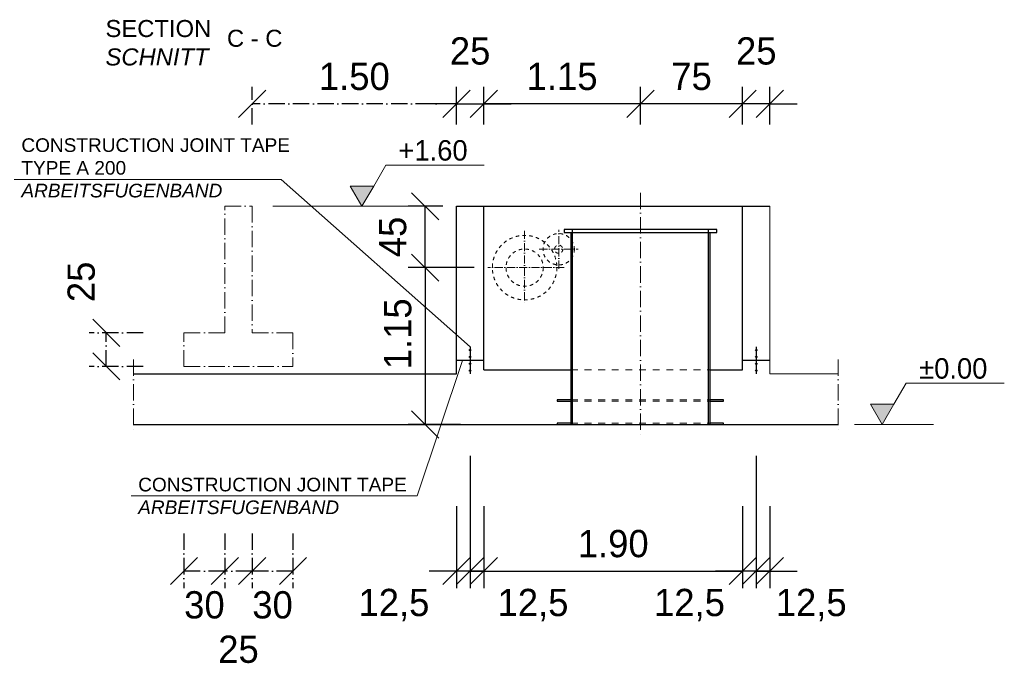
# Model space of a CAD drawing. Header units: millimetres. Extents: x -3395 to 5934498, y -177084 to 63013.
# Tile 600 of 652: x 250900 to 258126, y 26270 to 31022. Entities that reach past the tile are written whole.
import ezdxf

# ---------------------------------------------------------------- set-up
doc = ezdxf.new("R2010")
doc.units = ezdxf.units.MM
doc.linetypes.add('ACAD_ISO10W100', pattern=[18, 12, -3, 0, -3])
doc.linetypes.add('JIS_02_1.0', pattern=[2, 1, -1])
doc.layers.add('Bemaßung', color=7, linetype='Continuous', lineweight=9)
doc.layers.add('Beschriftung', color=7, linetype='Continuous', lineweight=9)
doc.styles.add('LBB3.5M1000', font='isocp.shx', dxfattribs={"height": 3.5})
doc.dimstyles.new('DIN', dxfattribs={"dimtxt": 2.5, "dimasz": 2.5, "dimexe": 1.25, "dimexo": 0.625, "dimtad": 1, "dimtih": 1, "dimdec": 4, "dimdsep": 46, "dimlunit": 6, "dimtxsty": 'Standard', "dimcen": 2.5, "dimadec": 0, "dimazin": 0, "dimtfac": 1, "dimtdec": 4, "dimtmove": 0, "dimatfit": 3, "dimfxl": 0, "dimtvp": 1, "dimtolj": 1, "dimtzin": 0, "dimarcsym": 0})

# ---------------------------------------------------------------- blocks, each defined once
blk = doc.blocks.new('_Oblique')
at = {"color": 0, "linetype": 'ByBlock', "lineweight": -2}
blk.add_line((-0.5, -0.5), (0.5, 0.5), dxfattribs=at)
blk = doc.blocks.new('*D350')
at = {"layer": 'Bemaßung', "color": 0, "lineweight": -2, "transparency": 16777216}
for p, q in [((254005.5, 29652.5), (253750, 29652.5)), ((253875, 29202.5), (253875, 29652.5)), ((254235.3, 29202.5), (253750, 29202.5))]:
    blk.add_line(p, q, dxfattribs=at)
at = {"layer": 'DEFPOINTS', "color": 0, "transparency": 16777216}
for p in [(253875, 29652.5), (254105.5, 29652.5), (254335.3, 29202.5)]:
    blk.add_point(p, dxfattribs=at)
at = {"layer": 'Bemaßung', "color": 0, "lineweight": -2, "transparency": 16777216, "xscale": 200, "yscale": 200, "zscale": 200}
for p, rotation in [((253875, 29652.5), 90), ((253875, 29202.5), 270)]:
    blk.add_blockref('_Oblique', p, dxfattribs=dict(at, rotation=rotation))
at = {"layer": 'Bemaßung', "color": 0, "transparency": 16777216, "insert": (253637.8, 29427.5), "char_height": 200, "attachment_point": 5, "rotation": 90}
blk.add_mtext('\\A1;45', dxfattribs=at)
blk = doc.blocks.new('*D351')
at = {"layer": 'Bemaßung', "color": 0, "lineweight": -2, "transparency": 16777216}
for p, q in [((256205.5, 30252.5), (256205.5, 30529.5)), ((256405.5, 30252.5), (256405.5, 30529.5)), ((256205.5, 30404.5), (256005.5, 30404.5)), ((256405.5, 30404.5), (256205.5, 30404.5)), ((256405.5, 30404.5), (256605.5, 30404.5))]:
    blk.add_line(p, q, dxfattribs=at)
at = {"layer": 'DEFPOINTS', "color": 0, "transparency": 16777216}
for p in [(256205.5, 30404.5), (256205.5, 29652.5), (256405.5, 29652.5)]:
    blk.add_point(p, dxfattribs=at)
at = {"layer": 'Bemaßung', "color": 0, "lineweight": -2, "transparency": 16777216, "xscale": 200, "yscale": 200, "zscale": 200}
blk.add_blockref('_Oblique', (256205.5, 30404.5), dxfattribs=at)
at = {"layer": 'Bemaßung', "color": 0, "lineweight": -2, "transparency": 16777216, "xscale": 200, "yscale": 200, "zscale": 200, "rotation": 180}
blk.add_blockref('_Oblique', (256405.5, 30404.5), dxfattribs=at)
at = {"layer": 'Bemaßung', "color": 0, "transparency": 16777216, "insert": (256305.5, 30791.1), "char_height": 200, "attachment_point": 5}
blk.add_mtext('\\A1;25', dxfattribs=at)
blk = doc.blocks.new('*D352')
at = {"layer": 'Bemaßung', "color": 0, "lineweight": -2, "transparency": 16777216}
for p, q in [((255455.5, 30252.5), (255455.5, 30529.5)), ((256205.5, 30252.5), (256205.5, 30529.5)), ((256205.5, 30404.5), (255455.5, 30404.5))]:
    blk.add_line(p, q, dxfattribs=at)
at = {"layer": 'DEFPOINTS', "color": 0, "transparency": 16777216}
for p in [(255455.5, 30404.5), (255455.5, 29652.5), (256205.5, 29652.5)]:
    blk.add_point(p, dxfattribs=at)
at = {"layer": 'Bemaßung', "color": 0, "lineweight": -2, "transparency": 16777216, "xscale": 200, "yscale": 200, "zscale": 200, "rotation": 180}
blk.add_blockref('_Oblique', (255455.5, 30404.5), dxfattribs=at)
at = {"layer": 'Bemaßung', "color": 0, "lineweight": -2, "transparency": 16777216, "xscale": 200, "yscale": 200, "zscale": 200}
blk.add_blockref('_Oblique', (256205.5, 30404.5), dxfattribs=at)
at = {"layer": 'Bemaßung', "color": 0, "transparency": 16777216, "insert": (255830.5, 30604.5), "char_height": 200, "attachment_point": 5}
blk.add_mtext('\\A1;75', dxfattribs=at)
blk = doc.blocks.new('*D353')
at = {"layer": 'Bemaßung', "color": 0, "lineweight": -2, "transparency": 16777216}
for p, q in [((254105.5, 30252.5), (254105.5, 30529.5)), ((254305.5, 30252.5), (254305.5, 30529.5)), ((254105.5, 30404.5), (253905.5, 30404.5)), ((254105.5, 30404.5), (254305.5, 30404.5)), ((254305.5, 30404.5), (254505.5, 30404.5))]:
    blk.add_line(p, q, dxfattribs=at)
at = {"layer": 'DEFPOINTS', "color": 0, "transparency": 16777216}
for p in [(254305.5, 30404.5), (254105.5, 29652.5), (254305.5, 29652.5)]:
    blk.add_point(p, dxfattribs=at)
at = {"layer": 'Bemaßung', "color": 0, "lineweight": -2, "transparency": 16777216, "xscale": 200, "yscale": 200, "zscale": 200}
blk.add_blockref('_Oblique', (254105.5, 30404.5), dxfattribs=at)
at = {"layer": 'Bemaßung', "color": 0, "lineweight": -2, "transparency": 16777216, "xscale": 200, "yscale": 200, "zscale": 200, "rotation": 180}
blk.add_blockref('_Oblique', (254305.5, 30404.5), dxfattribs=at)
at = {"layer": 'Bemaßung', "color": 0, "transparency": 16777216, "insert": (254205.5, 30791.1), "char_height": 200, "attachment_point": 5}
blk.add_mtext('\\A1;25', dxfattribs=at)
blk = doc.blocks.new('*D354')
at = {"layer": 'Bemaßung', "color": 0, "lineweight": -2, "transparency": 16777216}
for p, q in [((254305.5, 30252.5), (254305.5, 30529.5)), ((255455.5, 30252.5), (255455.5, 30529.5)), ((255455.5, 30404.5), (254305.5, 30404.5))]:
    blk.add_line(p, q, dxfattribs=at)
at = {"layer": 'DEFPOINTS', "color": 0, "transparency": 16777216}
for p in [(254305.5, 30404.5), (254305.5, 29652.5), (255455.5, 29652.5)]:
    blk.add_point(p, dxfattribs=at)
at = {"layer": 'Bemaßung', "color": 0, "lineweight": -2, "transparency": 16777216, "xscale": 200, "yscale": 200, "zscale": 200, "rotation": 180}
blk.add_blockref('_Oblique', (254305.5, 30404.5), dxfattribs=at)
at = {"layer": 'Bemaßung', "color": 0, "lineweight": -2, "transparency": 16777216, "xscale": 200, "yscale": 200, "zscale": 200}
blk.add_blockref('_Oblique', (255455.5, 30404.5), dxfattribs=at)
at = {"layer": 'Bemaßung', "color": 0, "transparency": 16777216, "insert": (254880.5, 30604.5), "char_height": 200, "attachment_point": 5}
blk.add_mtext('\\A1;1.15', dxfattribs=at)
blk = doc.blocks.new('*D355')
at = {"layer": 'Bemaßung', "color": 0, "lineweight": -2, "transparency": 16777216}
for p, q in [((254135.3, 29202.5), (253750, 29202.5)), ((253875, 29202.5), (253875, 28052.5)), ((254135.3, 28052.5), (253750, 28052.5))]:
    blk.add_line(p, q, dxfattribs=at)
at = {"layer": 'DEFPOINTS', "color": 0, "transparency": 16777216}
for p in [(254335.3, 29202.5), (253875, 28052.5), (254335.3, 28052.5)]:
    blk.add_point(p, dxfattribs=at)
at = {"layer": 'Bemaßung', "color": 0, "lineweight": -2, "transparency": 16777216, "xscale": 200, "yscale": 200, "zscale": 200}
for p, rotation in [((253875, 29202.5), 90), ((253875, 28052.5), 270)]:
    blk.add_blockref('_Oblique', p, dxfattribs=dict(at, rotation=rotation))
at = {"layer": 'Bemaßung', "color": 0, "transparency": 16777216, "insert": (253675, 28716.8), "char_height": 200, "attachment_point": 5, "rotation": 90}
blk.add_mtext('\\A1;1.15', dxfattribs=at)
blk = doc.blocks.new('*D356')
at = {"layer": 'Bemaßung', "color": 0, "lineweight": -2, "transparency": 16777216}
for p, q in [((256305.5, 27822.2), (256305.5, 26851.6)), ((256405.5, 27452.5), (256405.5, 26851.6)), ((256305.5, 26976.6), (256105.5, 26976.6)), ((256405.5, 26976.6), (256305.5, 26976.6)), ((256405.5, 26976.6), (256605.5, 26976.6))]:
    blk.add_line(p, q, dxfattribs=at)
at = {"layer": 'DEFPOINTS', "color": 0, "transparency": 16777216}
for p in [(256305.5, 28422.2), (256405.5, 28052.5), (256305.5, 26976.6)]:
    blk.add_point(p, dxfattribs=at)
at = {"layer": 'Bemaßung', "color": 0, "lineweight": -2, "transparency": 16777216, "xscale": 200, "yscale": 200, "zscale": 200}
blk.add_blockref('_Oblique', (256305.5, 26976.6), dxfattribs=at)
at = {"layer": 'Bemaßung', "color": 0, "lineweight": -2, "transparency": 16777216, "xscale": 200, "yscale": 200, "zscale": 200, "rotation": 180}
blk.add_blockref('_Oblique', (256405.5, 26976.6), dxfattribs=at)
at = {"layer": 'Bemaßung', "color": 0, "transparency": 16777216, "insert": (256708.6, 26727.3), "char_height": 200, "attachment_point": 5}
blk.add_mtext('\\A1;12,5', dxfattribs=at)
blk = doc.blocks.new('*D357')
at = {"layer": 'Bemaßung', "color": 0, "lineweight": -2, "transparency": 16777216}
for p, q in [((256305.5, 27822.2), (256305.5, 26851.6)), ((256205.5, 27452.5), (256205.5, 26851.6)), ((256205.5, 26976.6), (256005.5, 26976.6)), ((256305.5, 26976.6), (256205.5, 26976.6)), ((256305.5, 26976.6), (256505.5, 26976.6))]:
    blk.add_line(p, q, dxfattribs=at)
at = {"layer": 'DEFPOINTS', "color": 0, "transparency": 16777216}
for p in [(256305.5, 28422.2), (256205.5, 28052.5), (256205.5, 26976.6)]:
    blk.add_point(p, dxfattribs=at)
at = {"layer": 'Bemaßung', "color": 0, "lineweight": -2, "transparency": 16777216, "xscale": 200, "yscale": 200, "zscale": 200}
blk.add_blockref('_Oblique', (256205.5, 26976.6), dxfattribs=at)
at = {"layer": 'Bemaßung', "color": 0, "lineweight": -2, "transparency": 16777216, "xscale": 200, "yscale": 200, "zscale": 200, "rotation": 180}
blk.add_blockref('_Oblique', (256305.5, 26976.6), dxfattribs=at)
at = {"layer": 'Bemaßung', "color": 0, "transparency": 16777216, "insert": (255815.4, 26727.3), "char_height": 200, "attachment_point": 5}
blk.add_mtext('\\A1;12,5', dxfattribs=at)
blk = doc.blocks.new('*D358')
at = {"layer": 'Bemaßung', "color": 0, "lineweight": -2, "transparency": 16777216}
for p, q in [((254205.5, 27822.2), (254205.5, 26851.6)), ((254305.5, 27452.5), (254305.5, 26851.6)), ((254205.5, 26976.6), (254005.5, 26976.6)), ((254305.5, 26976.6), (254205.5, 26976.6)), ((254305.5, 26976.6), (254505.5, 26976.6))]:
    blk.add_line(p, q, dxfattribs=at)
at = {"layer": 'DEFPOINTS', "color": 0, "transparency": 16777216}
for p in [(254205.5, 28422.2), (254305.5, 28052.5), (254205.5, 26976.6)]:
    blk.add_point(p, dxfattribs=at)
at = {"layer": 'Bemaßung', "color": 0, "lineweight": -2, "transparency": 16777216, "xscale": 200, "yscale": 200, "zscale": 200}
blk.add_blockref('_Oblique', (254205.5, 26976.6), dxfattribs=at)
at = {"layer": 'Bemaßung', "color": 0, "lineweight": -2, "transparency": 16777216, "xscale": 200, "yscale": 200, "zscale": 200, "rotation": 180}
blk.add_blockref('_Oblique', (254305.5, 26976.6), dxfattribs=at)
at = {"layer": 'Bemaßung', "color": 0, "transparency": 16777216, "insert": (254667, 26727.3), "char_height": 200, "attachment_point": 5}
blk.add_mtext('\\A1;12,5', dxfattribs=at)
blk = doc.blocks.new('*D359')
at = {"layer": 'Bemaßung', "color": 0, "lineweight": -2, "transparency": 16777216}
for p, q in [((254205.5, 27822.2), (254205.5, 26851.6)), ((254105.5, 27452.5), (254105.5, 26851.6)), ((254105.5, 26976.6), (253905.5, 26976.6)), ((254205.5, 26976.6), (254105.5, 26976.6)), ((254205.5, 26976.6), (254405.5, 26976.6))]:
    blk.add_line(p, q, dxfattribs=at)
at = {"layer": 'DEFPOINTS', "color": 0, "transparency": 16777216}
for p in [(254205.5, 28422.2), (254105.5, 28052.5), (254105.5, 26976.6)]:
    blk.add_point(p, dxfattribs=at)
at = {"layer": 'Bemaßung', "color": 0, "lineweight": -2, "transparency": 16777216, "xscale": 200, "yscale": 200, "zscale": 200}
blk.add_blockref('_Oblique', (254105.5, 26976.6), dxfattribs=at)
at = {"layer": 'Bemaßung', "color": 0, "lineweight": -2, "transparency": 16777216, "xscale": 200, "yscale": 200, "zscale": 200, "rotation": 180}
blk.add_blockref('_Oblique', (254205.5, 26976.6), dxfattribs=at)
at = {"layer": 'Bemaßung', "color": 0, "transparency": 16777216, "insert": (253646.3, 26727.3), "char_height": 200, "attachment_point": 5}
blk.add_mtext('\\A1;12,5', dxfattribs=at)
blk = doc.blocks.new('*D360')
at = {"layer": 'Bemaßung', "color": 0, "lineweight": -2, "transparency": 16777216}
for p, q in [((254305.5, 27452.5), (254305.5, 26851.6)), ((256205.5, 27452.5), (256205.5, 26851.6)), ((254305.5, 26976.6), (256205.5, 26976.6))]:
    blk.add_line(p, q, dxfattribs=at)
at = {"layer": 'DEFPOINTS', "color": 0, "transparency": 16777216}
for p in [(254305.5, 28052.5), (256205.5, 28052.5), (256205.5, 26976.6)]:
    blk.add_point(p, dxfattribs=at)
at = {"layer": 'Bemaßung', "color": 0, "lineweight": -2, "transparency": 16777216, "xscale": 200, "yscale": 200, "zscale": 200, "rotation": 180}
blk.add_blockref('_Oblique', (254305.5, 26976.6), dxfattribs=at)
at = {"layer": 'Bemaßung', "color": 0, "lineweight": -2, "transparency": 16777216, "xscale": 200, "yscale": 200, "zscale": 200}
blk.add_blockref('_Oblique', (256205.5, 26976.6), dxfattribs=at)
at = {"layer": 'Bemaßung', "color": 0, "transparency": 16777216, "insert": (255255.5, 27176.6), "char_height": 200, "attachment_point": 5}
blk.add_mtext('\\A1;1.90', dxfattribs=at)
blk = doc.blocks.new('*D361')
at = {"color": 0, "linetype": 'ACAD_ISO10W100', "lineweight": -2, "ltscale": 10, "transparency": 16777216}
for p, q in [((252605.5, 30252.5), (252605.5, 30529.5)), ((254105.5, 30252.5), (254105.5, 30529.5)), ((254105.5, 30404.5), (252605.5, 30404.5))]:
    blk.add_line(p, q, dxfattribs=at)
at = {"layer": 'DEFPOINTS', "color": 0, "linetype": 'ACAD_ISO10W100', "ltscale": 10, "transparency": 16777216}
for p in [(252605.5, 30404.5), (252605.5, 29652.5), (254105.5, 29652.5)]:
    blk.add_point(p, dxfattribs=at)
at = {"color": 0, "linetype": 'ACAD_ISO10W100', "lineweight": -2, "ltscale": 10, "transparency": 16777216, "xscale": 200, "yscale": 200, "zscale": 200, "rotation": 180}
blk.add_blockref('_Oblique', (252605.5, 30404.5), dxfattribs=at)
at = {"color": 0, "linetype": 'ACAD_ISO10W100', "lineweight": -2, "ltscale": 10, "transparency": 16777216, "xscale": 200, "yscale": 200, "zscale": 200}
blk.add_blockref('_Oblique', (254105.5, 30404.5), dxfattribs=at)
at = {"color": 0, "linetype": 'ACAD_ISO10W100', "lineweight": 9, "ltscale": 10, "transparency": 16777216, "insert": (253355.5, 30604.5), "char_height": 200, "attachment_point": 5}
blk.add_mtext('\\A1;1.50', dxfattribs=at)
blk = doc.blocks.new('*D362')
at = {"color": 0, "linetype": 'ACAD_ISO10W100', "lineweight": -2, "ltscale": 10, "transparency": 16777216}
for p, q in [((252605.5, 27252.5), (252605.5, 26851.6)), ((252905.5, 27252.5), (252905.5, 26851.6)), ((252905.5, 26976.6), (252605.5, 26976.6))]:
    blk.add_line(p, q, dxfattribs=at)
at = {"layer": 'DEFPOINTS', "color": 0, "linetype": 'ACAD_ISO10W100', "ltscale": 10, "transparency": 16777216}
for p in [(252605.5, 28052.5), (252905.5, 28052.5), (252605.5, 26976.6)]:
    blk.add_point(p, dxfattribs=at)
at = {"color": 0, "linetype": 'ACAD_ISO10W100', "lineweight": -2, "ltscale": 10, "transparency": 16777216, "xscale": 200, "yscale": 200, "zscale": 200, "rotation": 180}
blk.add_blockref('_Oblique', (252605.5, 26976.6), dxfattribs=at)
at = {"color": 0, "linetype": 'ACAD_ISO10W100', "lineweight": -2, "ltscale": 10, "transparency": 16777216, "xscale": 200, "yscale": 200, "zscale": 200}
blk.add_blockref('_Oblique', (252905.5, 26976.6), dxfattribs=at)
at = {"color": 0, "linetype": 'ACAD_ISO10W100', "lineweight": 9, "ltscale": 10, "transparency": 16777216, "insert": (252755.5, 26727.3), "char_height": 200, "attachment_point": 5}
blk.add_mtext('\\A1;30', dxfattribs=at)
blk = doc.blocks.new('*D363')
at = {"color": 0, "linetype": 'ACAD_ISO10W100', "lineweight": -2, "ltscale": 10, "transparency": 16777216}
for p, q in [((252105.5, 27252.5), (252105.5, 26851.6)), ((252405.5, 27252.5), (252405.5, 26851.6)), ((252405.5, 26976.6), (252105.5, 26976.6))]:
    blk.add_line(p, q, dxfattribs=at)
at = {"layer": 'DEFPOINTS', "color": 0, "linetype": 'ACAD_ISO10W100', "ltscale": 10, "transparency": 16777216}
for p in [(252105.5, 28052.5), (252405.5, 28052.5), (252105.5, 26976.6)]:
    blk.add_point(p, dxfattribs=at)
at = {"color": 0, "linetype": 'ACAD_ISO10W100', "lineweight": -2, "ltscale": 10, "transparency": 16777216, "xscale": 200, "yscale": 200, "zscale": 200, "rotation": 180}
blk.add_blockref('_Oblique', (252105.5, 26976.6), dxfattribs=at)
at = {"color": 0, "linetype": 'ACAD_ISO10W100', "lineweight": -2, "ltscale": 10, "transparency": 16777216, "xscale": 200, "yscale": 200, "zscale": 200}
blk.add_blockref('_Oblique', (252405.5, 26976.6), dxfattribs=at)
at = {"color": 0, "linetype": 'ACAD_ISO10W100', "lineweight": 9, "ltscale": 10, "transparency": 16777216, "insert": (252255.5, 26727.3), "char_height": 200, "attachment_point": 5}
blk.add_mtext('\\A1;30', dxfattribs=at)
blk = doc.blocks.new('*D364')
at = {"color": 0, "linetype": 'ACAD_ISO10W100', "lineweight": -2, "ltscale": 10, "transparency": 16777216}
for p, q in [((252405.5, 27252.5), (252405.5, 26851.6)), ((252605.5, 27252.5), (252605.5, 26851.6)), ((252605.5, 26976.6), (252405.5, 26976.6))]:
    blk.add_line(p, q, dxfattribs=at)
at = {"layer": 'DEFPOINTS', "color": 0, "linetype": 'ACAD_ISO10W100', "ltscale": 10, "transparency": 16777216}
for p in [(252405.5, 28052.5), (252605.5, 28052.5), (252405.5, 26976.6)]:
    blk.add_point(p, dxfattribs=at)
at = {"color": 0, "linetype": 'ACAD_ISO10W100', "lineweight": -2, "ltscale": 10, "transparency": 16777216, "xscale": 200, "yscale": 200, "zscale": 200, "rotation": 180}
blk.add_blockref('_Oblique', (252405.5, 26976.6), dxfattribs=at)
at = {"color": 0, "linetype": 'ACAD_ISO10W100', "lineweight": -2, "ltscale": 10, "transparency": 16777216, "xscale": 200, "yscale": 200, "zscale": 200}
blk.add_blockref('_Oblique', (252605.5, 26976.6), dxfattribs=at)
at = {"color": 0, "linetype": 'ACAD_ISO10W100', "lineweight": 9, "ltscale": 10, "transparency": 16777216, "insert": (252505.5, 26401.6), "char_height": 200, "attachment_point": 5}
blk.add_mtext('\\A1;25', dxfattribs=at)
blk = doc.blocks.new('*D365')
at = {"color": 0, "linetype": 'ACAD_ISO10W100', "lineweight": -2, "ltscale": 10, "transparency": 16777216}
for p, q in [((251805.5, 28723.6), (251410.4, 28723.6)), ((251535.4, 28478.2), (251535.4, 28723.6)), ((251805.5, 28478.2), (251410.4, 28478.2))]:
    blk.add_line(p, q, dxfattribs=at)
at = {"layer": 'DEFPOINTS', "color": 0, "linetype": 'ACAD_ISO10W100', "ltscale": 10, "transparency": 16777216}
for p in [(251535.4, 28723.6), (252105.5, 28723.6), (252105.5, 28478.2)]:
    blk.add_point(p, dxfattribs=at)
at = {"color": 0, "linetype": 'ACAD_ISO10W100', "lineweight": -2, "ltscale": 10, "transparency": 16777216, "xscale": 200, "yscale": 200, "zscale": 200}
for p, rotation in [((251535.4, 28723.6), 90), ((251535.4, 28478.2), 270)]:
    blk.add_blockref('_Oblique', p, dxfattribs=dict(at, rotation=rotation))
at = {"color": 0, "linetype": 'ACAD_ISO10W100', "lineweight": 9, "ltscale": 10, "transparency": 16777216, "insert": (251352.3, 29098.1), "char_height": 200, "attachment_point": 5, "rotation": 90}
blk.add_mtext('\\A1;25', dxfattribs=at)

msp = doc.modelspace()

# ---------------------------------------------------------------- hatches: boundary and pattern name
at = {"layer": 'Bemaßung'}
h = msp.add_hatch(color=256, dxfattribs=at)
h.dxf.hatch_style = 1
h.paths.add_polyline_path([(253411.95296, 29652.48521), (253497.79871, 29801.17441), (253326.10721, 29801.17441)])
h = msp.add_hatch(color=256, dxfattribs=at)
h.dxf.hatch_style = 1
h.paths.add_polyline_path([(257230.06103, 28052.48521), (257315.90678, 28201.17441), (257144.21528, 28201.17441)])

# ---------------------------------------------------------------- linework, layer by layer
at = {"lineweight": 9}
for p, q in [((252819.28081, 29849.49949), (254205.45491, 28622.19568)), ((256405.45491, 28422.19568), (256405.45491, 29652.48521)), ((253816.34125, 27527.40008), (254150.27865, 28522.19568)), ((256405.45491, 28422.19568), (256905.45491, 28422.19568))]:
    msp.add_line(p, q, dxfattribs=at)
at = {"linetype": 'ACAD_ISO10W100', "lineweight": 18, "ltscale": 10}
for p, q in [((255455.45491, 29752.48521), (255455.45491, 27952.48521)), ((251735.45491, 28528.19537), (251735.45491, 27997.48521)), ((256905.45491, 28528.19537), (256905.45491, 27997.48521))]:
    msp.add_line(p, q, dxfattribs=at)
for p, q in [((254105.45491, 28422.19568), (254105.45491, 29652.48521)), ((254105.45491, 29652.48521), (254305.45491, 29652.48521)), ((254305.45491, 28451.92842), (254305.45491, 29652.48521)), ((254305.45491, 29652.48521), (256205.45491, 29652.48521)), ((256205.45491, 28451.92842), (256205.45491, 29652.48521)), ((256205.45491, 29652.48521), (256405.45491, 29652.48521)), ((254955.45491, 29482.48521), (254955.45491, 28052.48521)), ((255955.45491, 28052.48521), (255955.45491, 29482.48521)), ((254945.45491, 29459.48521), (254945.45491, 28052.48521)), ((255965.45491, 29459.48521), (255965.45491, 28052.48521)), ((254205.45491, 28622.19568), (254205.45491, 28602.36862)), ((256305.45491, 28622.19568), (256305.45491, 28602.36862)), ((254205.45491, 28592.36862), (254205.45491, 28552.36862)), ((256305.45491, 28592.36862), (256305.45491, 28552.36862)), ((254305.45491, 28522.19568), (254105.45491, 28522.19568)), ((254205.45491, 28542.36862), (254205.45491, 28502.02275)), ((254205.45491, 28492.02275), (254205.45491, 28452.02275)), ((256405.45491, 28522.19568), (256205.45491, 28522.19568)), ((256305.45491, 28542.36862), (256305.45491, 28502.02275)), ((256305.45491, 28492.02275), (256305.45491, 28452.02275)), ((251735.45491, 28422.19568), (254105.45491, 28422.19568)), ((254205.45491, 28442.02275), (254205.45491, 28422.19568)), ((254305.45491, 28451.92842), (254945.45491, 28451.92842)), ((255965.45491, 28451.92842), (256205.45491, 28451.92842)), ((256305.45491, 28442.02275), (256305.45491, 28422.19568)), ((251735.45491, 28052.48521), (256905.45491, 28052.48521))]:
    msp.add_line(p, q)
at = {"linetype": 'ACAD_ISO10W100', "lineweight": 18, "ltscale": 5}
for p, q in [((254605.34481, 29472.72378), (254605.56457, 28932.24665)), ((254855.45491, 29194.38052), (254855.45491, 29480.5899)), ((254712.35022, 29337.48521), (254998.5596, 29337.48521)), ((254895.45469, 29202.48521), (254335.25158, 29202.48521))]:
    msp.add_line(p, q, dxfattribs=at)
at = {"color": 253, "linetype": 'ACAD_ISO10W100', "lineweight": 9, "ltscale": 10}
msp.add_line((252105.45491, 28478.19537), (252905.45491, 28478.19537), dxfattribs=at)
at = {"linetype": 'JIS_02_1.0', "lineweight": 18, "ltscale": 50}
for p, q in [((254945.45491, 28451.92831), (255965.45491, 28451.92831)), ((254945.45491, 28232.48511), (255965.45491, 28232.48511)), ((254945.45491, 28222.48527), (255965.45491, 28222.48527)), ((254945.45491, 28062.48511), (255965.45491, 28062.48511))]:
    msp.add_line(p, q, dxfattribs=at)
at = {"lineweight": 9}
for points in [[(250860.42604, 29849.49949), (252819.28081, 29849.49949)], [(251717.6326, 27527.40008), (253816.34125, 27527.40008)]]:
    msp.add_lwpolyline(points, dxfattribs=at)
at = {"color": 253, "linetype": 'ACAD_ISO10W100', "lineweight": 9, "ltscale": 10}
msp.add_lwpolyline([(252105.45491, 28478.19537), (252105.45491, 28723.55935), (252405.45491, 28723.55935), (252405.45491, 29652.48521), (252605.45491, 29652.48521), (252605.45491, 28723.55935), (252905.45491, 28723.55935), (252905.45491, 28478.19537)], dxfattribs=at)
msp.add_lwpolyline([(254895.45491, 29459.48521), (256015.45491, 29459.48521), (256015.45491, 29482.48521), (254895.45491, 29482.48521)], close=True)
for points in [[(254945.45491, 28232.48521), (254845.45491, 28232.48521), (254845.45491, 28222.48521), (254945.45491, 28222.48521)], [(255965.45491, 28222.48521), (256065.45491, 28222.48521), (256065.45491, 28232.48521), (255965.45491, 28232.48521)], [(254945.45491, 28062.48521), (254845.45491, 28062.48521), (254845.45491, 28052.48521), (256065.45491, 28052.48521), (256065.45491, 28062.48521), (255965.45491, 28062.48521)]]:
    msp.add_lwpolyline(points)
at = {"linetype": 'JIS_02_1.0', "lineweight": 18, "ltscale": 25}
for centre, radius in [((254605.45467, 29202.52069), 236.72225), ((254855.45491, 29337.48521), 115.075), ((254605.45469, 29202.48521), 136.61113), ((254855.45491, 29337.48521), 30.15)]:
    msp.add_circle(centre, radius, dxfattribs=at)
for centre in [(254205.45491, 28597.36862), (254205.45491, 28547.36862), (256305.45491, 28597.36862), (256305.45491, 28547.36862), (254205.45491, 28497.02275), (256305.45491, 28497.02275), (254205.45491, 28447.02275), (256305.45491, 28447.02275)]:
    msp.add_circle(centre, 5)
at = {"layer": 'Bemaßung'}
for p, q in [((253497.79871, 29801.17441), (253586.54445, 29954.88655)), ((253586.54445, 29954.88655), (254307.69744, 29954.88655)), ((252758.47249, 29652.48521), (253795.96355, 29652.48521)), ((257315.90678, 28201.17441), (257404.65252, 28354.88655)), ((257404.65252, 28354.88655), (258125.80551, 28354.88655)), ((257025.53296, 28052.48521), (257604.96985, 28052.48521))]:
    msp.add_line(p, q, dxfattribs=at)
for points in [[(253411.95296, 29652.48521), (253497.79871, 29801.17441), (253326.10721, 29801.17441)], [(257230.06103, 28052.48521), (257315.90678, 28201.17441), (257144.21528, 28201.17441)]]:
    msp.add_lwpolyline(points, close=True, dxfattribs=at)

# ---------------------------------------------------------------- texts
at = {"layer": 'Bemaßung', "char_height": 150, "attachment_point": 5}
for s, insert in [('\\A1;+1.60', (253933.34477, 30061.89452)), ('\\A1;%%P0.00', (257751.45284, 28461.89452))]:
    msp.add_mtext(s, dxfattribs=dict(at, insert=insert))
at = {"layer": 'Beschriftung', "attachment_point": 1, "style": 'LBB3.5M1000'}
for s, insert, char_height, width in [('{\\fArial|b0|i0|c0|p34;SECTION\\P\\fArial|b0|i1|c0|p34;SCHNITT}', (251529.48321, 31019.33508), 125, 1721.5396616), ('{\\fArial|b0|i0|c0|p34;C - C}', (252420.85948, 30947.77658), 125, 863.9936213), ('{\\fArial|b0|i0|c0|p34;CONSTRUCTION JOINT TAPE\\PTYPE A 200\\P\\fArial|b0|i1|c0|p34;ARBEITSFUGENBAND}', (250912.2089, 30151.37562), 100, 2002.6588853), ('{\\fArial|b0|i0|c0|p34;CONSTRUCTION JOINT TAPE\\P\\fArial|b0|i1|c0|p34;ARBEITSFUGENBAND}', (251769.41546, 27660.99564), 100, 2002.6588853)]:
    msp.add_mtext(s, dxfattribs=dict(at, insert=insert, char_height=char_height, width=width))

# ---------------------------------------------------------------- dimensions: what is measured, and where the dimension line sits
at = {"color": 253, "linetype": 'ACAD_ISO10W100', "lineweight": 9, "ltscale": 10}
for base, p1, p2, text, override, picture, middle in [((252605.45491, 30404.52471), (254105.45491, 29652.48521), (252605.45491, 29652.48521), '1.50', {"dimscale": 100, "dimtxt": 2, "dimasz": 2, "dimexo": 6, "dimgap": 1, "dimtih": 0, "dimblk1": 'Oblique', "dimblk2": 'Oblique', "dimsah": 1, "dimtmove": 2}, '*D361', (253355.45491, 30604.52471)), ((252405.45491, 26976.57783), (252605.45491, 28052.48521), (252405.45491, 28052.48521), '25', {"dimscale": 100, "dimtxt": 2, "dimasz": 2, "dimexo": 8, "dimgap": 1, "dimtih": 0, "dimblk1": 'Oblique', "dimblk2": 'Oblique', "dimsah": 1, "dimtmove": 2}, '*D364', (252505.45491, 26401.57783))]:
    dim = msp.add_linear_dim(base=base, p1=p1, p2=p2, text=text, dimstyle='DIN', override=override, dxfattribs=at)
    dim.commit()
    dim.dimension.update_dxf_attribs({"geometry": picture, "text_midpoint": middle})
dim = msp.add_linear_dim(base=(251535.4265, 28723.55935), p1=(252105.45491, 28478.19537), p2=(252105.45491, 28723.55935), angle=90, text='25', dimstyle='DIN', override={"dimscale": 100, "dimtxt": 2, "dimasz": 2, "dimexo": 3, "dimgap": 1, "dimtih": 0, "dimblk1": 'Oblique', "dimblk2": 'Oblique', "dimsah": 1, "dimtmove": 2}, dxfattribs=at)
dim.commit()
dim.dimension.update_dxf_attribs({"geometry": '*D365', "text_midpoint": (251352.27618, 29098.13706), "dimtype": 160})
for base, p1, p2, picture, middle in [((252105.45491, 26976.57783), (252405.45491, 28052.48521), (252105.45491, 28052.48521), '*D363', (252255.45491, 26727.26301)), ((252605.45491, 26976.57783), (252905.45491, 28052.48521), (252605.45491, 28052.48521), '*D362', (252755.45491, 26727.26301))]:
    dim = msp.add_linear_dim(base=base, p1=p1, p2=p2, text='30', dimstyle='DIN', override={"dimscale": 100, "dimtxt": 2, "dimasz": 2, "dimexo": 8, "dimgap": 1, "dimtih": 0, "dimblk1": 'Oblique', "dimblk2": 'Oblique', "dimsah": 1, "dimtmove": 2}, dxfattribs=at)
    dim.commit()
    dim.dimension.update_dxf_attribs({"geometry": picture, "text_midpoint": middle, "dimtype": 160})
at = {"layer": 'Bemaßung'}
for base, p1, p2, angle, text, override, picture, middle in [((254305.45491, 30404.52471), (254105.45491, 29652.48521), (254305.45491, 29652.48521), 0, '25', {"dimscale": 100, "dimtxt": 2, "dimasz": 2, "dimexo": 6, "dimgap": 1, "dimtih": 0, "dimblk1": 'Oblique', "dimblk2": 'Oblique', "dimsah": 1, "dimtmove": 2}, '*D353', (254205.45491, 30791.09035)), ((256205.45491, 30404.52471), (256405.45491, 29652.48521), (256205.45491, 29652.48521), 180, '25', {"dimscale": 100, "dimtxt": 2, "dimasz": 2, "dimexo": 6, "dimgap": 1, "dimtih": 0, "dimblk1": 'Oblique', "dimblk2": 'Oblique', "dimsah": 1, "dimtmove": 2}, '*D351', (256305.45491, 30791.09035)), ((253875.04701, 29652.48521), (254335.25158, 29202.48521), (254105.45491, 29652.48521), 90, '45', {"dimscale": 100, "dimtxt": 2, "dimasz": 2, "dimexo": 1, "dimgap": 1, "dimtih": 0, "dimblk1": 'Oblique', "dimblk2": 'Oblique', "dimsah": 1, "dimtmove": 2}, '*D350', (253637.79661, 29427.48521)), ((253875.04701, 28052.48521), (254335.25158, 29202.48521), (254335.25158, 28052.48521), 90, '1.15', {"dimscale": 100, "dimtxt": 2, "dimasz": 2, "dimexo": 2, "dimgap": 1, "dimtih": 0, "dimblk1": 'Oblique', "dimblk2": 'Oblique', "dimsah": 1, "dimtmove": 2}, '*D355', (253675.04701, 28716.84137))]:
    dim = msp.add_linear_dim(base=base, p1=p1, p2=p2, angle=angle, text=text, dimstyle='DIN', override=override, dxfattribs=at)
    dim.commit()
    dim.dimension.update_dxf_attribs({"geometry": picture, "text_midpoint": middle, "dimtype": 160})
for base, p1, p2, text, picture, middle in [((254305.45491, 30404.52471), (255455.45491, 29652.48521), (254305.45491, 29652.48521), '1.15', '*D354', (254880.45491, 30604.52471)), ((255455.45491, 30404.52471), (256205.45491, 29652.48521), (255455.45491, 29652.48521), '75', '*D352', (255830.45491, 30604.52471)), ((256205.45491, 26976.57783), (254305.45491, 28052.48521), (256205.45491, 28052.48521), '1.90', '*D360', (255255.45491, 27176.57783))]:
    dim = msp.add_linear_dim(base=base, p1=p1, p2=p2, text=text, dimstyle='DIN', override={"dimscale": 100, "dimtxt": 2, "dimasz": 2, "dimexo": 6, "dimgap": 1, "dimtih": 0, "dimblk1": 'Oblique', "dimblk2": 'Oblique', "dimsah": 1, "dimtmove": 2}, dxfattribs=at)
    dim.commit()
    dim.dimension.update_dxf_attribs({"geometry": picture, "text_midpoint": middle})
for base, p1, p2, picture, middle in [((254105.45491, 26976.57783), (254205.45491, 28422.19568), (254105.45491, 28052.48521), '*D359', (253646.26506, 26727.26301)), ((254205.45491, 26976.57783), (254305.45491, 28052.48521), (254205.45491, 28422.19568), '*D358', (254667.03505, 26727.26301)), ((256205.45491, 26976.57783), (256305.45491, 28422.19568), (256205.45491, 28052.48521), '*D357', (255815.40465, 26727.26301)), ((256305.45491, 26976.57783), (256405.45491, 28052.48521), (256305.45491, 28422.19568), '*D356', (256708.57772, 26727.26301))]:
    dim = msp.add_linear_dim(base=base, p1=p1, p2=p2, text='12,5', dimstyle='DIN', override={"dimscale": 100, "dimtxt": 2, "dimasz": 2, "dimexo": 6, "dimgap": 1, "dimtih": 0, "dimblk1": 'Oblique', "dimblk2": 'Oblique', "dimsah": 1, "dimtmove": 2}, dxfattribs=at)
    dim.commit()
    dim.dimension.update_dxf_attribs({"geometry": picture, "text_midpoint": middle, "dimtype": 160})

doc.saveas('drawing.dxf')
